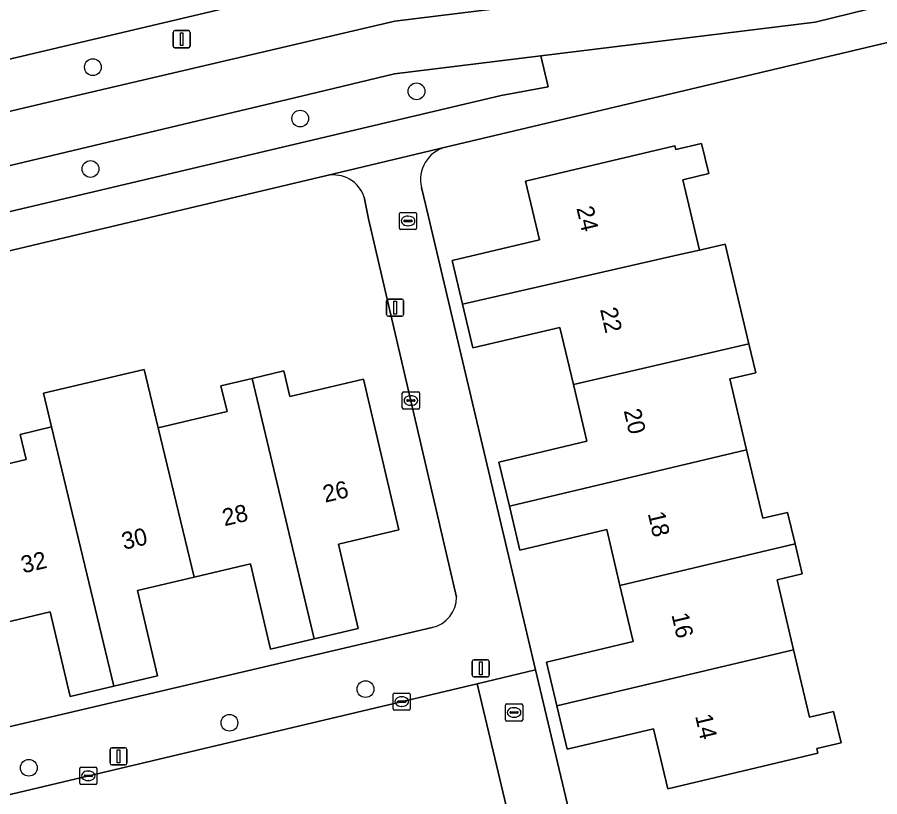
# Model space of a CAD drawing. Extents: x 158031 to 159244, y 380104 to 381214.
# Drawn here: x 158512.9 to 158563.3, y 380931.8 to 380977.3 of the extents above; entities that cross this region are included whole.
import ezdxf

# ---------------------------------------------------------------- set-up
doc = ezdxf.new("R2010")
doc.units = 0
for name, color, linetype in [('IMGEO_Berm_groen', 7, 'Continuous'), ('IMGEO_Boom', 7, 'Continuous'), ('IMGEO_Brandkraan', 7, 'Continuous'), ('IMGEO_Erf', 7, 'Continuous'), ('IMGEO_Fietspad_open', 7, 'Continuous'), ('IMGEO_Kolk', 7, 'Continuous'), ('IMGEO_Lichtmast', 7, 'Continuous'), ('IMGEO_Pand', 7, 'Continuous'), ('IMGEO_Pand_nummerreeks', 7, 'Continuous'), ('IMGEO_Rijbaan_lokaal_open', 7, 'Continuous'), ('IMGEO_Rijbaan_regionaal_gesloten', 7, 'Continuous'), ('IMGEO_Rioolput', 7, 'Continuous'), ('IMGEO_Voetpad_open', 7, 'Continuous')]:
    doc.layers.add(name, color=color, linetype=linetype)

msp = doc.modelspace()

# ---------------------------------------------------------------- linework, layer by layer
at = {"layer": 'IMGEO_Berm_groen'}
msp.add_lwpolyline([(158500, 380968.887), (158515.75, 380972.588), (158534.976, 380977.093), (158542.093, 380977.956), (158541.87, 380980.039), (158541.552, 380980.099), (158539.295, 380980.464), (158537.581, 380980.459), (158534.98, 380980.193), (158511.801, 380974.708), (158500, 380971.935), (158436.396, 380956.989), (158432.537, 380956.03), (158424.755, 380954.177)], dxfattribs=at)
msp.add_lwpolyline([(158500, 380963.025), (158504.694, 380964.14), (158541.178, 380972.748), (158543.921, 380973.246), (158543.487, 380975.057), (158534.95, 380974.009), (158529.941, 380972.799), (158500, 380965.696), (158452.232, 380954.381), (158411.121, 380944.673), (158374, 380935.945), (158368.915, 380934.535), (158365.009, 380933.393), (158364.501, 380933.162), (158364.97, 380931.086), (158401.56, 380939.73), (158451.051, 380951.403)], close=True, dxfattribs=at)
at = {"layer": 'IMGEO_Boom'}
for centre in [(158517.354, 380974.402), (158536.232, 380972.992), (158529.451, 380971.401), (158517.213, 380968.462), (158533.259, 380938.116), (158525.32, 380936.154), (158513.618, 380933.528)]:
    msp.add_circle(centre, 0.489, dxfattribs=at)
at = {"layer": 'IMGEO_Brandkraan'}
for p, q in [((158535.241, 380965.003), (158535.241, 380965.855)), ((158535.316, 380965.929), (158536.168, 380965.929)), ((158535.729, 380965.709), (158535.754, 380965.709)), ((158536.242, 380965.855), (158536.242, 380965.003)), ((158535.5, 380965.423), (158535.5, 380965.435)), ((158535.938, 380965.386), (158535.54, 380965.386)), ((158535.543, 380965.472), (158535.941, 380965.472)), ((158535.752, 380965.149), (158535.727, 380965.149)), ((158535.984, 380965.435), (158535.984, 380965.423)), ((158536.168, 380964.929), (158535.316, 380964.929))]:
    msp.add_line(p, q, dxfattribs=at)
for points in [[(158535.241, 380965.003), (158535.241, 380965.855)], [(158535.316, 380965.929), (158536.168, 380965.929)], [(158536.242, 380965.855), (158536.242, 380965.003)], [(158536.168, 380964.929), (158535.316, 380964.929)]]:
    msp.add_lwpolyline(points, dxfattribs=at)
for centre, radius, start, end in [((158535.318, 380965.853), 0.0765, 91.552, 178.448), ((158535.318, 380965.853), 0.0765, 91.552, 178.448), ((158536.166, 380965.853), 0.0765, 1.552, 88.448), ((158536.166, 380965.853), 0.0765, 1.552, 88.448), ((158535.54, 380965.432), 0.0403, 85.8775, 175.7526), ((158535.537, 380965.422), 0.0366, 178.938, 274.7102), ((158535.941, 380965.429), 0.043, 264.8664, 352.4533), ((158535.945, 380965.434), 0.0386, 1.7309, 96.639), ((158535.318, 380965.005), 0.0765, 181.552, 268.448), ((158535.318, 380965.005), 0.0765, 181.552, 268.448), ((158536.166, 380965.005), 0.0765, 271.552, 358.448), ((158536.166, 380965.005), 0.0765, 271.552, 358.448)]:
    msp.add_arc(centre, radius, start, end, dxfattribs=at)
for centre, major_axis, ratio, start_param, end_param in [((158535.728, 380965.429), (-0.387, 0.002), 0.722429, 4.712389, 7.853982), ((158535.753, 380965.429), (-0.39, 0.002), 0.717154, 1.570796, 4.712389)]:
    msp.add_ellipse(centre, major_axis=major_axis, ratio=ratio, start_param=start_param, end_param=end_param, dxfattribs=at)
at = {"layer": 'IMGEO_Erf'}
for points in [[(158567.252, 380976.671), (158537.933, 380969.735)], [(158530.996, 380968.075), (158500, 380960.729), (158494.125, 380959.337)], [(158536.519, 380967.38), (158536.749, 380966.407), (158543.181, 380939.237), (158546.669, 380924.5)], [(158538.569, 380943.481), (158533.439, 380965.552), (158533.184, 380966.813)], [(158509.455, 380950.569), (158513.456, 380951.513), (158513.11, 380952.979), (158514.946, 380953.412), (158514.473, 380955.386), (158520.344, 380956.766), (158521.16, 380953.363), (158525.179, 380954.31), (158524.825, 380955.813), (158526.65, 380956.243), (158528.485, 380956.676), (158528.838, 380955.181), (158533.14, 380956.195), (158535.211, 380947.414), (158531.675, 380946.58), (158532.837, 380941.65), (158530.262, 380941.042), (158527.717, 380940.442), (158526.544, 380945.418), (158523.265, 380944.645), (158519.957, 380943.865), (158521.129, 380938.896), (158518.567, 380938.292), (158516.019, 380937.691), (158514.856, 380942.623), (158511.59, 380941.853)], [(158500, 380933), (158537.151, 380941.714)]]:
    msp.add_lwpolyline(points, dxfattribs=at)
msp.add_lwpolyline([(158555.495, 380952.073), (158556.439, 380948.084), (158557.884, 380948.426), (158558.319, 380946.592), (158558.732, 380944.847), (158557.27, 380944.501), (158558.237, 380940.416), (158559.17, 380936.472), (158560.569, 380936.803), (158561.001, 380934.979), (158559.583, 380934.644), (158559.647, 380934.377), (158550.887, 380932.303), (158550.06, 380935.797), (158545.029, 380934.607), (158544.429, 380937.145), (158543.826, 380939.692), (158548.878, 380940.888), (158548.104, 380944.158), (158547.33, 380947.43), (158542.255, 380946.228), (158541.649, 380948.788), (158541.04, 380951.362), (158546.169, 380952.576), (158545.384, 380955.892), (158544.596, 380959.22), (158539.524, 380958.019), (158538.92, 380960.569), (158538.318, 380963.114), (158543.413, 380964.32), (158542.599, 380967.757), (158551.305, 380969.818), (158551.357, 380969.598), (158552.868, 380969.956), (158553.286, 380968.189), (158551.777, 380967.832), (158552.748, 380963.729), (158554.246, 380964.071), (158555.158, 380960.216), (158555.622, 380958.256), (158556.021, 380956.569), (158554.515, 380956.212)], close=True, dxfattribs=at)
for centre, radius, start, end in [((158538.419, 380967.841), 1.955, 104.3942, 193.6426), ((158531.38, 380966.214), 1.901, 18.3829, 101.6659), ((158536.755, 380943.484), 1.814, 282.599, 359.9076)]:
    msp.add_arc(centre, radius, start, end, dxfattribs=at)
at = {"layer": 'IMGEO_Fietspad_open'}
for points in [[(158668.967, 381005.563), (158668.216, 381008.625), (158666.916, 381008.345), (158664.276, 381007.743), (158655.094, 381005.47), (158646, 381002.859), (158637.012, 380999.915), (158631.65, 380998.147), (158625.313, 380996.031), (158588.305, 380987.098), (158584.646, 380986.212), (158559.031, 380980.009), (158542.093, 380977.956), (158534.976, 380977.093), (158515.75, 380972.588), (158500, 380968.887), (158453.778, 380958.024), (158427.193, 380951.747), (158421.479, 380950.398)], [(158529.941, 380972.799), (158534.95, 380974.009), (158543.487, 380975.057), (158559.5, 380977.024), (158569.881, 380979.588), (158585.768, 380983.41), (158590.087, 380984.449), (158613.803, 380989.844), (158626.388, 380992.815), (158628.561, 380993.352), (158629.543, 380993.657), (158646.352, 380999.546), (158651.852, 381001.234), (158655.263, 381002.233), (158661.039, 381003.948), (158661.697, 381004.056)], [(158364.501, 380933.162), (158365.009, 380933.393), (158368.915, 380934.535), (158374, 380935.945), (158411.121, 380944.673), (158452.232, 380954.381), (158500, 380965.696), (158529.941, 380972.799)]]:
    msp.add_lwpolyline(points, dxfattribs=at)
at = {"layer": 'IMGEO_Kolk'}
for p, q in [((158535.404, 380954.527), (158535.404, 380955.379)), ((158535.479, 380955.453), (158536.331, 380955.453)), ((158535.892, 380955.233), (158535.917, 380955.233)), ((158536.405, 380955.379), (158536.405, 380954.527)), ((158535.663, 380954.947), (158535.663, 380954.959)), ((158536.101, 380954.91), (158535.703, 380954.91)), ((158535.706, 380954.996), (158536.104, 380954.996)), ((158535.915, 380954.673), (158535.89, 380954.673)), ((158536.147, 380954.959), (158536.147, 380954.947)), ((158536.331, 380954.453), (158535.479, 380954.453)), ((158534.868, 380936.961), (158534.868, 380937.813)), ((158534.943, 380937.887), (158535.795, 380937.887)), ((158535.356, 380937.667), (158535.381, 380937.667)), ((158535.869, 380937.813), (158535.869, 380936.961)), ((158535.127, 380937.381), (158535.127, 380937.393)), ((158535.565, 380937.344), (158535.167, 380937.344)), ((158535.17, 380937.43), (158535.568, 380937.43)), ((158535.379, 380937.107), (158535.354, 380937.107)), ((158535.611, 380937.393), (158535.611, 380937.381)), ((158535.795, 380936.887), (158534.943, 380936.887)), ((158516.586, 380932.632), (158516.586, 380933.484)), ((158516.661, 380933.558), (158517.513, 380933.558)), ((158517.587, 380933.484), (158517.587, 380932.632)), ((158516.845, 380933.052), (158516.845, 380933.064)), ((158517.283, 380933.015), (158516.885, 380933.015)), ((158516.888, 380933.101), (158517.286, 380933.101)), ((158517.074, 380933.338), (158517.099, 380933.338)), ((158517.329, 380933.064), (158517.329, 380933.052)), ((158517.513, 380932.558), (158516.661, 380932.558)), ((158517.097, 380932.778), (158517.072, 380932.778))]:
    msp.add_line(p, q, dxfattribs=at)
for points in [[(158535.404, 380954.527), (158535.404, 380955.379)], [(158535.479, 380955.453), (158536.331, 380955.453)], [(158536.405, 380955.379), (158536.405, 380954.527)], [(158536.331, 380954.453), (158535.479, 380954.453)], [(158534.868, 380936.961), (158534.868, 380937.813)], [(158534.943, 380937.887), (158535.795, 380937.887)], [(158535.869, 380937.813), (158535.869, 380936.961)], [(158535.795, 380936.887), (158534.943, 380936.887)], [(158516.586, 380932.632), (158516.586, 380933.484)], [(158516.661, 380933.558), (158517.513, 380933.558)], [(158517.587, 380933.484), (158517.587, 380932.632)], [(158517.513, 380932.558), (158516.661, 380932.558)]]:
    msp.add_lwpolyline(points, dxfattribs=at)
for centre, radius, start, end in [((158535.481, 380955.377), 0.0765, 91.552, 178.448), ((158535.481, 380955.377), 0.0765, 91.552, 178.448), ((158536.329, 380955.377), 0.0765, 1.552, 88.448), ((158536.329, 380955.377), 0.0765, 1.552, 88.448), ((158535.703, 380954.956), 0.0403, 85.8775, 175.7526), ((158535.7, 380954.946), 0.0366, 178.938, 274.7102), ((158536.104, 380954.953), 0.043, 264.8664, 352.4533), ((158536.108, 380954.958), 0.0386, 1.7309, 96.639), ((158535.481, 380954.529), 0.0765, 181.552, 268.448), ((158535.481, 380954.529), 0.0765, 181.552, 268.448), ((158536.329, 380954.529), 0.0765, 271.552, 358.448), ((158536.329, 380954.529), 0.0765, 271.552, 358.448), ((158534.945, 380937.811), 0.0765, 91.552, 178.448), ((158534.945, 380937.811), 0.0765, 91.552, 178.448), ((158535.793, 380937.811), 0.0765, 1.552, 88.448), ((158535.793, 380937.811), 0.0765, 1.552, 88.448), ((158534.945, 380936.963), 0.0765, 181.552, 268.448), ((158534.945, 380936.963), 0.0765, 181.552, 268.448), ((158535.167, 380937.39), 0.0403, 85.8775, 175.7526), ((158535.164, 380937.38), 0.0366, 178.938, 274.7102), ((158535.568, 380937.387), 0.043, 264.8664, 352.4533), ((158535.572, 380937.392), 0.0386, 1.7309, 96.639), ((158535.793, 380936.963), 0.0765, 271.552, 358.448), ((158535.793, 380936.963), 0.0765, 271.552, 358.448), ((158516.663, 380933.482), 0.0765, 91.552, 178.448), ((158516.663, 380933.482), 0.0765, 91.552, 178.448), ((158517.511, 380933.482), 0.0765, 1.552, 88.448), ((158517.511, 380933.482), 0.0765, 1.552, 88.448), ((158516.885, 380933.061), 0.0403, 85.8775, 175.7526), ((158516.882, 380933.051), 0.0366, 178.938, 274.7102), ((158517.286, 380933.058), 0.043, 264.8664, 352.4533), ((158517.29, 380933.063), 0.0386, 1.7309, 96.639), ((158516.663, 380932.634), 0.0765, 181.552, 268.448), ((158516.663, 380932.634), 0.0765, 181.552, 268.448), ((158517.511, 380932.634), 0.0765, 271.552, 358.448), ((158517.511, 380932.634), 0.0765, 271.552, 358.448)]:
    msp.add_arc(centre, radius, start, end, dxfattribs=at)
for centre, major_axis, ratio, start_param, end_param in [((158535.891, 380954.953), (-0.387, 0.002), 0.722429, 4.712389, 7.853982), ((158535.916, 380954.953), (-0.39, 0.002), 0.717154, 1.570796, 4.712389), ((158535.355, 380937.387), (-0.387, 0.002), 0.722429, 4.712389, 7.853982), ((158535.38, 380937.387), (-0.39, 0.002), 0.717154, 1.570796, 4.712389), ((158517.073, 380933.058), (-0.387, 0.002), 0.722429, 4.712389, 7.853982), ((158517.098, 380933.058), (-0.39, 0.002), 0.717154, 1.570796, 4.712389)]:
    msp.add_ellipse(centre, major_axis=major_axis, ratio=ratio, start_param=start_param, end_param=end_param, dxfattribs=at)
at = {"layer": 'IMGEO_Lichtmast'}
for p, q in [((158522.036, 380975.632), (158522.036, 380976.432)), ((158522.036, 380976.432), (158522.036, 380975.632)), ((158522.136, 380976.532), (158522.926, 380976.532)), ((158522.926, 380976.532), (158522.136, 380976.532)), ((158523.026, 380976.432), (158523.026, 380975.632)), ((158523.026, 380975.632), (158523.026, 380976.432)), ((158522.926, 380975.532), (158522.136, 380975.532)), ((158522.136, 380975.532), (158522.926, 380975.532)), ((158534.492, 380959.97), (158534.492, 380960.77)), ((158534.492, 380960.77), (158534.492, 380959.97)), ((158534.592, 380960.87), (158535.382, 380960.87)), ((158535.382, 380960.87), (158534.592, 380960.87)), ((158535.482, 380960.77), (158535.482, 380959.97)), ((158535.482, 380959.97), (158535.482, 380960.77)), ((158535.382, 380959.87), (158534.592, 380959.87)), ((158534.592, 380959.87), (158535.382, 380959.87)), ((158539.486, 380938.926), (158539.486, 380939.726)), ((158539.486, 380939.726), (158539.486, 380938.926)), ((158539.586, 380939.826), (158540.376, 380939.826)), ((158540.376, 380939.826), (158539.586, 380939.826)), ((158540.476, 380939.726), (158540.476, 380938.926)), ((158540.476, 380938.926), (158540.476, 380939.726)), ((158540.376, 380938.826), (158539.586, 380938.826)), ((158539.586, 380938.826), (158540.376, 380938.826)), ((158518.353, 380933.798), (158518.353, 380934.598)), ((158518.353, 380934.598), (158518.353, 380933.798)), ((158518.453, 380934.698), (158519.243, 380934.698)), ((158519.243, 380934.698), (158518.453, 380934.698)), ((158519.343, 380934.598), (158519.343, 380933.798)), ((158519.343, 380933.798), (158519.343, 380934.598)), ((158519.243, 380933.698), (158518.453, 380933.698)), ((158518.453, 380933.698), (158519.243, 380933.698))]:
    msp.add_line(p, q, dxfattribs=at)
for points in [[(158522.456, 380976.407), (158522.606, 380976.407), (158522.606, 380975.657), (158522.456, 380975.657), (158522.456, 380976.407)], [(158534.912, 380960.745), (158535.062, 380960.745), (158535.062, 380959.995), (158534.912, 380959.995), (158534.912, 380960.745)], [(158539.906, 380939.701), (158540.056, 380939.701), (158540.056, 380938.951), (158539.906, 380938.951), (158539.906, 380939.701)], [(158518.773, 380934.573), (158518.923, 380934.573), (158518.923, 380933.823), (158518.773, 380933.823), (158518.773, 380934.573)]]:
    msp.add_lwpolyline(points, dxfattribs=at)
for centre, start, end in [((158522.136, 380976.432), 90, 180), ((158522.136, 380976.432), 90, 180), ((158522.926, 380976.432), 0, 90), ((158522.926, 380976.432), 360, 90), ((158522.136, 380975.632), 180, 270), ((158522.136, 380975.632), 180, 270), ((158522.926, 380975.632), 270, 0), ((158522.926, 380975.632), 270, 0), ((158534.592, 380960.77), 90, 180), ((158534.592, 380960.77), 90, 180), ((158535.382, 380960.77), 0, 90), ((158535.382, 380960.77), 360, 90), ((158534.592, 380959.97), 180, 270), ((158534.592, 380959.97), 180, 270), ((158535.382, 380959.97), 270, 0), ((158535.382, 380959.97), 270, 0), ((158539.586, 380939.726), 90, 180), ((158539.586, 380939.726), 90, 180), ((158540.376, 380939.726), 0, 90), ((158540.376, 380939.726), 360, 90), ((158539.586, 380938.926), 180, 270), ((158539.586, 380938.926), 180, 270), ((158540.376, 380938.926), 270, 0), ((158540.376, 380938.926), 270, 0), ((158518.453, 380934.598), 90, 180), ((158518.453, 380934.598), 90, 180), ((158519.243, 380934.598), 0, 90), ((158519.243, 380934.598), 360, 90), ((158518.453, 380933.798), 180, 270), ((158518.453, 380933.798), 180, 270), ((158519.243, 380933.798), 270, 0), ((158519.243, 380933.798), 270, 0)]:
    msp.add_arc(centre, 0.1, start, end, dxfattribs=at)
at = {"layer": 'IMGEO_Pand'}
for points in [[(158551.777, 380967.832), (158553.286, 380968.189), (158552.868, 380969.956), (158551.357, 380969.598), (158551.305, 380969.818), (158542.599, 380967.757), (158543.413, 380964.32), (158538.318, 380963.114), (158538.92, 380960.569), (158551.505, 380963.445), (158552.748, 380963.729)], [(158552.748, 380963.729), (158551.505, 380963.445), (158538.92, 380960.569), (158539.524, 380958.019), (158544.596, 380959.22), (158545.384, 380955.892), (158555.622, 380958.256), (158555.158, 380960.216), (158554.246, 380964.071)], [(158541.649, 380948.788), (158555.495, 380952.073), (158554.515, 380956.212), (158556.021, 380956.569), (158555.622, 380958.256), (158545.384, 380955.892), (158546.169, 380952.576), (158541.04, 380951.362)], [(158521.16, 380953.363), (158520.344, 380956.766), (158514.473, 380955.386), (158514.946, 380953.412), (158518.567, 380938.292), (158521.129, 380938.896), (158519.957, 380943.865), (158523.265, 380944.645)], [(158526.65, 380956.243), (158530.262, 380941.042), (158532.837, 380941.65), (158531.675, 380946.58), (158535.211, 380947.414), (158533.14, 380956.195), (158528.838, 380955.181), (158528.485, 380956.676)], [(158521.16, 380953.363), (158523.265, 380944.645), (158526.544, 380945.418), (158527.717, 380940.442), (158530.262, 380941.042), (158526.65, 380956.243), (158524.825, 380955.813), (158525.179, 380954.31)], [(158509.455, 380950.569), (158511.59, 380941.853), (158514.856, 380942.623), (158516.019, 380937.691), (158518.567, 380938.292), (158514.946, 380953.412), (158513.11, 380952.979), (158513.456, 380951.513)], [(158541.649, 380948.788), (158542.255, 380946.228), (158547.33, 380947.43), (158548.104, 380944.158), (158558.319, 380946.592), (158557.884, 380948.426), (158556.439, 380948.084), (158555.495, 380952.073)], [(158558.237, 380940.416), (158557.27, 380944.501), (158558.732, 380944.847), (158558.319, 380946.592), (158548.104, 380944.158), (158548.878, 380940.888), (158543.826, 380939.692), (158544.429, 380937.145)], [(158558.237, 380940.416), (158544.429, 380937.145), (158545.029, 380934.607), (158550.06, 380935.797), (158550.887, 380932.303), (158559.647, 380934.377), (158559.583, 380934.644), (158561.001, 380934.979), (158560.569, 380936.803), (158559.17, 380936.472)]]:
    msp.add_lwpolyline(points, close=True, dxfattribs=at)
at = {"layer": 'IMGEO_Rijbaan_lokaal_open'}
msp.add_lwpolyline([(158539.768, 380938.428), (158504.451, 380930.065), (158505.616, 380925.187), (158508.436, 380913.381), (158509.353, 380909.545), (158513.155, 380893.627), (158514.856, 380886.505), (158518.182, 380872.585), (158519.402, 380867.476), (158525.106, 380868.818), (158514.446, 380913.666), (158543.99, 380920.667)], close=True, dxfattribs=at)
at = {"layer": 'IMGEO_Rijbaan_regionaal_gesloten'}
msp.add_lwpolyline([(158362.718, 380939.535), (158381.814, 380944.216), (158413.082, 380951.39), (158419.433, 380952.857), (158424.755, 380954.177), (158432.537, 380956.03), (158436.396, 380956.989), (158500, 380971.935), (158511.801, 380974.708), (158534.98, 380980.193), (158571.869, 380988.984)], dxfattribs=at)
at = {"layer": 'IMGEO_Rioolput'}
for p, q in [((158541.426, 380936.327), (158541.426, 380937.179)), ((158541.501, 380937.253), (158542.353, 380937.253)), ((158541.914, 380937.033), (158541.939, 380937.033)), ((158542.427, 380937.179), (158542.427, 380936.327)), ((158541.685, 380936.747), (158541.685, 380936.759)), ((158542.123, 380936.71), (158541.725, 380936.71)), ((158541.728, 380936.796), (158542.126, 380936.796)), ((158541.937, 380936.473), (158541.912, 380936.473)), ((158542.169, 380936.759), (158542.169, 380936.747)), ((158542.353, 380936.253), (158541.501, 380936.253))]:
    msp.add_line(p, q, dxfattribs=at)
for points in [[(158541.426, 380936.327), (158541.426, 380937.179)], [(158541.501, 380937.253), (158542.353, 380937.253)], [(158542.427, 380937.179), (158542.427, 380936.327)], [(158542.353, 380936.253), (158541.501, 380936.253)]]:
    msp.add_lwpolyline(points, dxfattribs=at)
for centre, radius, start, end in [((158541.503, 380937.177), 0.0765, 91.552, 178.448), ((158541.503, 380937.177), 0.0765, 91.552, 178.448), ((158542.351, 380937.177), 0.0765, 1.552, 88.448), ((158542.351, 380937.177), 0.0765, 1.552, 88.448), ((158541.725, 380936.756), 0.0403, 85.8775, 175.7526), ((158541.722, 380936.746), 0.0366, 178.938, 274.7102), ((158542.126, 380936.753), 0.043, 264.8664, 352.4533), ((158542.13, 380936.758), 0.0386, 1.7309, 96.639), ((158541.503, 380936.329), 0.0765, 181.552, 268.448), ((158541.503, 380936.329), 0.0765, 181.552, 268.448), ((158542.351, 380936.329), 0.0765, 271.552, 358.448), ((158542.351, 380936.329), 0.0765, 271.552, 358.448)]:
    msp.add_arc(centre, radius, start, end, dxfattribs=at)
for centre, major_axis, ratio, start_param, end_param in [((158541.913, 380936.753), (-0.387, 0.002), 0.722429, 4.712389, 7.853982), ((158541.938, 380936.753), (-0.39, 0.002), 0.717154, 1.570796, 4.712389)]:
    msp.add_ellipse(centre, major_axis=major_axis, ratio=ratio, start_param=start_param, end_param=end_param, dxfattribs=at)
at = {"layer": 'IMGEO_Voetpad_open'}
for points in [[(158646.352, 380999.546), (158629.543, 380993.657), (158628.561, 380993.352), (158626.388, 380992.815), (158613.803, 380989.844), (158590.087, 380984.449), (158585.768, 380983.41), (158569.881, 380979.588), (158559.5, 380977.024), (158543.487, 380975.057), (158543.921, 380973.246), (158541.178, 380972.748), (158504.694, 380964.14), (158500, 380963.025), (158451.051, 380951.403), (158401.56, 380939.73), (158364.97, 380931.086)], [(158530.996, 380968.075), (158537.917, 380969.733), (158537.933, 380969.735), (158567.252, 380976.671), (158574.841, 380978.474), (158579.796, 380979.628), (158587.388, 380981.452), (158587.594, 380981.5), (158628.269, 380991.174), (158645.377, 380995.088), (158649.276, 380995.98), (158651.455, 380996.478), (158652.006, 380996.675)], [(158537.933, 380969.735), (158537.917, 380969.733), (158530.996, 380968.075)], [(158365.77, 380929.098), (158438.078, 380946.194), (158445.341, 380947.809), (158445.535, 380947.858), (158487.077, 380957.668), (158487.122, 380957.681), (158494.072, 380959.329), (158494.125, 380959.337), (158500, 380960.729), (158530.996, 380968.075)], [(158539.768, 380938.428), (158543.181, 380939.237), (158536.749, 380966.407), (158536.519, 380967.38)], [(158533.184, 380966.813), (158533.439, 380965.552), (158538.569, 380943.481)], [(158537.151, 380941.714), (158500, 380933)], [(158543.181, 380939.237), (158539.768, 380938.428), (158543.99, 380920.667), (158514.446, 380913.666), (158525.106, 380868.818), (158528.134, 380869.517), (158519.299, 380906.997)], [(158546.669, 380924.5), (158543.181, 380939.237)], [(158498.46, 380934.026), (158499.837, 380929.345), (158504.379, 380930.41), (158504.451, 380930.065), (158539.768, 380938.428)]]:
    msp.add_lwpolyline(points, dxfattribs=at)
for centre, radius, start, end in [((158538.419, 380967.841), 1.955, 104.3942, 193.6426), ((158531.38, 380966.214), 1.901, 18.3829, 101.6659), ((158536.755, 380943.484), 1.814, 282.599, 359.9076)]:
    msp.add_arc(centre, radius, start, end, dxfattribs=at)

# ---------------------------------------------------------------- texts
at = {"layer": 'IMGEO_Pand_nummerreeks'}
for s, rotation, p in [('24', 283.1549, (158545.556, 380966.181)), ('22', 283.1549, (158546.936, 380960.275)), ('20', 283.1576, (158548.318, 380954.361)), ('26', 13.1928, (158530.897, 380948.991)), ('28', 13.1928, (158525.031, 380947.616)), ('18', 283.1576, (158549.721, 380948.363)), ('30', 13.1928, (158519.163, 380946.24)), ('32', 13.1928, (158513.288, 380944.864)), ('16', 283.1576, (158551.101, 380942.457)), ('14', 283.1576, (158552.482, 380936.548))]:
    msp.add_text(s, height=1, rotation=rotation, dxfattribs=at).set_placement(p)

doc.saveas('drawing.dxf')
